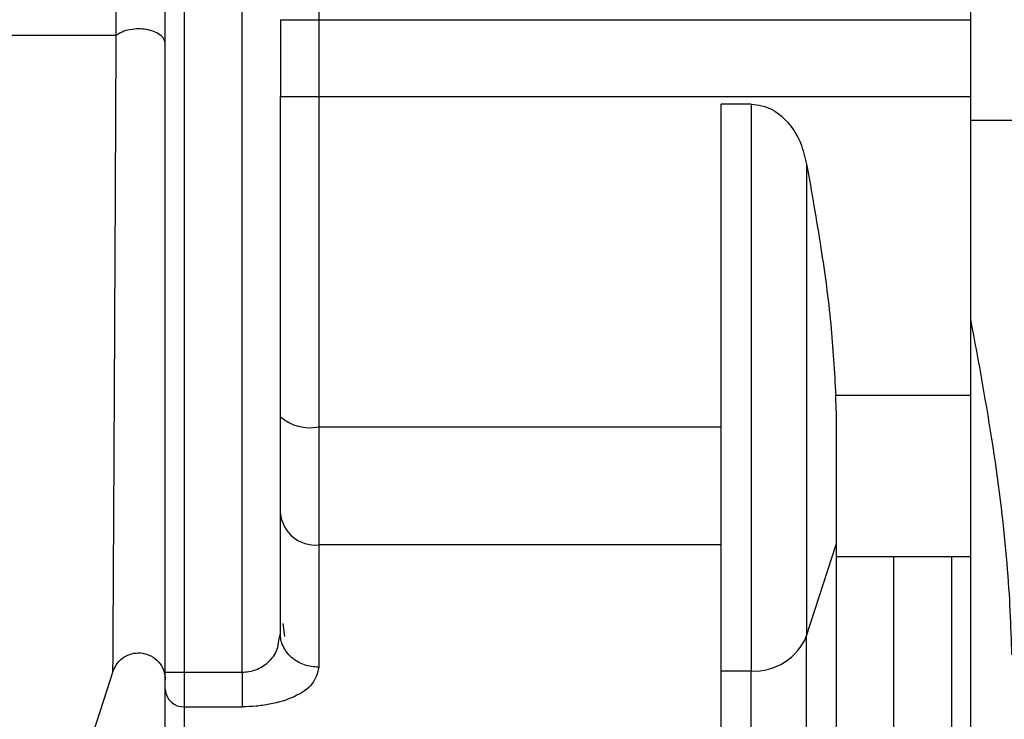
# Model space of a CAD drawing. Header units: inches. Extents: x 170 to 312, y 215 to 248.
# Tile 355 of 529: x 256.0234 to 256.0866, y 223.5734 to 223.6182. Entities that reach past the tile are written whole.
import ezdxf

# ---------------------------------------------------------------- set-up
doc = ezdxf.new("R2010")
doc.units = ezdxf.units.IN
doc.header["$LTSCALE"] = 0.25
doc.header["$MEASUREMENT"] = 0
doc.layers.add('MOTOR RH', color=7, linetype='Continuous')

msp = doc.modelspace()

# ---------------------------------------------------------------- linework, layer by layer
at = {"layer": 'MOTOR RH'}
for p, q in [((256.0843956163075, 223.7028759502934), (256.0843942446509, 223.6117705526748)), ((256.0376417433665, 223.5763841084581), (256.0376432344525, 223.6754214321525)), ((256.0425644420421, 223.6719506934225), (256.0425632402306, 223.5921267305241)), ((256.0327204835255, 223.576384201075), (256.0327212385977, 223.6265357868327)), ((256.0339507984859, 223.5763841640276), (256.0339515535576, 223.6265357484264)), ((256.0401030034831, 223.6182411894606), (256.0401029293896, 223.6133199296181)), ((256.0425636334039, 223.6182411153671), (256.0843943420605, 223.6182404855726)), ((256.0425635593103, 223.6133198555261), (256.084394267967, 223.6133192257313)), ((256.0703125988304, 223.6128150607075), (256.0684001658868, 223.6128150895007)), ((256.0703125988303, 223.6128150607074), (256.0703120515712, 223.5764663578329)), ((256.0843942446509, 223.6117705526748), (256.0843940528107, 223.5990285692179)), ((256.0952210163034, 223.6117703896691), (256.0843942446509, 223.6117705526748)), ((256.0738777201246, 223.6089832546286), (256.0738772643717, 223.5787123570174)), ((256.0843940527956, 223.5990276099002), (256.084393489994, 223.5616472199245)), ((256.0401026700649, 223.5960958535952), (256.040102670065, 223.5960958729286)), ((256.0757814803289, 223.59314986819), (256.07574676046, 223.5941264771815)), ((256.0843939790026, 223.5941263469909), (256.07574676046, 223.5941264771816)), ((256.0425632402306, 223.5921267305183), (256.0425630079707, 223.5767002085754)), ((256.0425632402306, 223.5921267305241), (256.0683998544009, 223.5921263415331)), ((256.0401024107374, 223.5788714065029), (256.0401025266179, 223.5865680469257)), ((256.0683997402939, 223.5845473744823), (256.0425631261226, 223.5845477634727)), ((256.0738772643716, 223.5787123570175), (256.0757816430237, 223.5845760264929)), ((256.0843938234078, 223.5837918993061), (256.0757816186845, 223.5837920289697)), ((256.0794722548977, 223.5632905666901), (256.0794725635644, 223.5837919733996)), ((256.0831635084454, 223.5837919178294), (256.0831632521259, 223.5667673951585)), ((256.040261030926, 223.5794988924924), (256.0403613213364, 223.5786656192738)), ((256.0400102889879, 223.5784223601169), (256.0401024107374, 223.5788714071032)), ((256.0738768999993, 223.5545405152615), (256.0738772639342, 223.5787123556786)), ((256.0293598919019, 223.5764321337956), (256.0271190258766, 223.5695358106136)), ((256.0327204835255, 223.5763842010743), (256.0339507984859, 223.5763841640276)), ((256.0339507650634, 223.5741642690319), (256.0339507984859, 223.5763841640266)), ((256.0339507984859, 223.5763841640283), (256.0376417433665, 223.5763841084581)), ((256.0683996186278, 223.5764663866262), (256.0703120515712, 223.5764663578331)), ((256.0703116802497, 223.5518049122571), (256.0703120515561, 223.5764663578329)), ((256.0339505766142, 223.5616479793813), (256.0339507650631, 223.5741642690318)), ((256.0339507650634, 223.5741642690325), (256.037641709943, 223.5741642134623))]:
    msp.add_line(p, q, dxfattribs=at)
at = {"layer": 'MOTOR RH', "flags": 128}
for points in [[(256.040103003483, 223.6182411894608), (256.0401502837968, 223.6182411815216), (256.0402903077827, 223.6182411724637), (256.0405176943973, 223.6182411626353), (256.0408237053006, 223.6182411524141), (256.0411965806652, 223.6182411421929), (256.0416219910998, 223.6182411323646), (256.0420835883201, 223.6182411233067), (256.0425636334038, 223.6182411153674)], [(256.0295672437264, 223.6172263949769), (256.0245356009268, 223.6172263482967), (256.018774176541, 223.6172263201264), (256.012332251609, 223.617226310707), (256.0052649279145, 223.617226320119), (255.9976326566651, 223.6172263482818), (255.9895007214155, 223.6172263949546), (255.980938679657, 223.6172264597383), (255.9720197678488, 223.6172265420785), (255.9628202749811, 223.6172266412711), (255.9534188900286, 223.6172267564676), (255.9438960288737, 223.6172268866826), (255.9343331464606, 223.6172270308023), (255.9248120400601, 223.617227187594), (255.9154141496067, 223.6172273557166), (255.9062198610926, 223.6172275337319), (255.897307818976, 223.6172277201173), (255.8887542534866, 223.6172279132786), (255.8806323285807, 223.6172281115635), (255.873011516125, 223.617228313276), (255.8659570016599, 223.6172285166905), (255.8595291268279, 223.6172287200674)], [(256.0401029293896, 223.6133199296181), (256.0401502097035, 223.6133199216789), (256.0402902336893, 223.613319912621), (256.0405176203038, 223.6133199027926), (256.0408236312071, 223.6133198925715), (256.0411965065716, 223.6133198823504), (256.0416219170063, 223.613319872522), (256.0420835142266, 223.6133198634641), (256.0425635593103, 223.6133198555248)]]:
    msp.add_lwpolyline(points, dxfattribs=at)
at = {"layer": 'MOTOR RH'}
for centre, radius, start, end in [((256.0419900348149, 223.5949652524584), 0.002895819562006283, 229.3246443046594, 281.4166607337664), ((256.0423626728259, 223.5868122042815), 0.002273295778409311, 186.1655951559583, 275.0587625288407), ((256.070511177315, 223.5801029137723), 0.003642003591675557, 266.8658030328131, 337.5540993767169), ((256.0338935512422, 223.5753376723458), 0.001174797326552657, 183.094388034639, 272.7914667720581)]:
    msp.add_arc(centre, radius, start, end, dxfattribs=at)
for points, knots in [([(256.0295671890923, 223.6172264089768), (256.0295561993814, 223.6195807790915), (256.0295342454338, 223.624284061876), (256.0295305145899, 223.6297193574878), (256.0295286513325, 223.6324338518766)], [0, 0, 0, 0, 0.500580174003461, 1, 1, 1, 1]), ([(256.0327210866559, 223.6166940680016), (256.0327032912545, 223.616798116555), (256.0326673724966, 223.6170081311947), (256.0323872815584, 223.6172872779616), (256.031987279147, 223.6174964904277), (256.0315081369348, 223.6176229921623), (256.0309820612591, 223.6176667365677), (256.0304368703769, 223.6176160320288), (256.0299248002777, 223.6174700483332), (256.0296854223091, 223.617306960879), (256.0295671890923, 223.6172264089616)], [0, 0, 0, 0, 0.1278126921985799, 0.2579808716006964, 0.3836313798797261, 0.4992320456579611, 0.6161427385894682, 0.7426266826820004, 0.8728785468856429, 1, 1, 1, 1]), ([(256.0293599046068, 223.5764321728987), (256.029360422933, 223.5765418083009), (256.0293614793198, 223.5767652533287), (256.0293728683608, 223.5786215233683), (256.029389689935, 223.5817173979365), (256.0294193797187, 223.5868939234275), (256.0294586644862, 223.5945520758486), (256.0295118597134, 223.6050057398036), (256.0295480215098, 223.6129849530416), (256.0295672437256, 223.6172263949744)], [0, 0, 0, 0, 0.08448485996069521, 0.1721863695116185, 0.2767982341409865, 0.391985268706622, 0.5684244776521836, 0.770591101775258, 1, 1, 1, 1]), ([(256.0703125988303, 223.6128150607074), (256.0705478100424, 223.6127973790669), (256.0710249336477, 223.6127615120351), (256.0719125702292, 223.612389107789), (256.0728202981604, 223.6115920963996), (256.0735445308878, 223.6103550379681), (256.0737664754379, 223.6094412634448), (256.0738777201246, 223.6089832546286)], [0, 0, 0, 0, 0.1243862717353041, 0.2523163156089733, 0.5026983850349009, 0.7507388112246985, 1, 1, 1, 1]), ([(256.0738777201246, 223.6089832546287), (256.0741947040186, 223.6071870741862), (256.0747986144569, 223.6037650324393), (256.0754768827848, 223.5988022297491), (256.0756583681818, 223.5956579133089), (256.07574676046, 223.5941264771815)], [0, 0, 0, 0, 0.3617099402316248, 0.6891214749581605, 0.9999999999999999, 0.9999999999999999, 0.9999999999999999, 0.9999999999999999]), ([(256.0843940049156, 223.5990280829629), (256.0849019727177, 223.5962809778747), (256.085918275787, 223.5907847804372), (256.0868458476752, 223.5830160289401), (256.0869694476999, 223.5793329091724), (256.0870310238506, 223.5774980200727)], [0, 0, 0, 0, 0.3339764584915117, 0.6681945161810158, 1, 1, 1, 1]), ([(256.0757816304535, 223.5845744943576), (256.0757815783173, 223.5811116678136), (256.0757814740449, 223.5741860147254), (256.0757813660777, 223.5670150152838), (256.0757813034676, 223.5628566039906), (256.0757812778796, 223.5611571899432), (256.0757812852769, 223.5616485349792), (256.0757812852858, 223.5616491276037)], [0, 0, 0, 0, 0.2499245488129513, 0.4998490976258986, 0.749773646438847, 0.999698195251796, 1, 1, 1, 1]), ([(256.0376417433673, 223.5763841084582), (256.0377916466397, 223.5763921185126), (256.0380986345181, 223.5764085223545), (256.0385431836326, 223.576536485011), (256.0389627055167, 223.5767378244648), (256.0394868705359, 223.577136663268), (256.0399173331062, 223.5777089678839), (256.0399837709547, 223.5782188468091), (256.0400102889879, 223.5784223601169)], [0, 0, 0, 0, 0.1099615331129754, 0.2251909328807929, 0.3485942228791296, 0.4825464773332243, 0.7934633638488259, 1, 1, 1, 1]), ([(256.0402768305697, 223.578069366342), (256.0402762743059, 223.5780703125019), (256.0401341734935, 223.5783120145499), (256.0401182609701, 223.578592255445), (256.0401024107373, 223.5788713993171)], [0, 0, 0, 0, 0.003914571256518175, 1, 1, 1, 1]), ([(256.0425630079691, 223.5767002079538), (256.0422535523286, 223.5767292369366), (256.0417775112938, 223.5767738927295), (256.0412040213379, 223.5770444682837), (256.0408118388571, 223.5773252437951), (256.040487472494, 223.5776701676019), (256.0403463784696, 223.5779375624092), (256.0402768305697, 223.578069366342)], [0, 0, 0, 0, 0.3152398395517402, 0.4849389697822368, 0.6582393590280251, 0.8315397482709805, 1, 1, 1, 1]), ([(256.0293598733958, 223.5764321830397), (256.0294442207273, 223.5766216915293), (256.0296156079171, 223.5770067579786), (256.0301096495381, 223.5774181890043), (256.0306851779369, 223.577628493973), (256.0312722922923, 223.5776313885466), (256.0318297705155, 223.5774471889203), (256.0323121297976, 223.5770693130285), (256.0326548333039, 223.5765253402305), (256.0326988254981, 223.5761061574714), (256.0327204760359, 223.5758998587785)], [0, 0, 0, 0, 0.1270792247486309, 0.2582150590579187, 0.3848482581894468, 0.5000001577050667, 0.6151520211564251, 0.7417851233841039, 0.8729208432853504, 1, 1, 1, 1]), ([(256.0425630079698, 223.5767002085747), (256.0424809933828, 223.5763326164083), (256.042324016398, 223.5756290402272), (256.0411321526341, 223.5747931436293), (256.0397491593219, 223.5743603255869), (256.0385516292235, 223.5741877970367), (256.0379444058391, 223.574172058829), (256.0376417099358, 223.5741642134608)], [0, 0, 0, 0, 0.2852021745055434, 0.545880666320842, 0.7796955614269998, 0.8901800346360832, 1, 1, 1, 1]), ([(256.0327204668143, 223.575274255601), (256.032720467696, 223.5753328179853), (256.0327204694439, 223.5754489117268), (256.0327204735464, 223.5757213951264), (256.0327204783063, 223.5760375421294), (256.0327204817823, 223.5762684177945), (256.0327204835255, 223.5763842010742)], [0, 0, 0, 0, 0.2522502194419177, 0.500059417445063, 0.7492816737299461, 1, 1, 1, 1]), ([(256.0683992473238, 223.5518050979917), (256.0683992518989, 223.5521089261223), (256.0683992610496, 223.552716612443), (256.0683993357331, 223.557676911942), (256.0683994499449, 223.5652626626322), (256.0683995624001, 223.5727318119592), (256.0683996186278, 223.5764663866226)], [0, 0, 0, 0, 0.2499814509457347, 0.4999876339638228, 0.7499938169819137, 1, 1, 1, 1])]:
    msp.add_open_spline(points, degree=3, knots=knots, dxfattribs=at)
for points in [[(256.040102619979, 223.5927690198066), (256.0401026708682, 223.5961490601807), (256.0401027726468, 223.6029091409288), (256.0401028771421, 223.6098496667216), (256.0401029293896, 223.6133199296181)], [(256.0683996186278, 223.5764663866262), (256.0683996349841, 223.5775527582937), (256.0683996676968, 223.5797255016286), (256.0683997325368, 223.5840321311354), (256.0683998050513, 223.5888484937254), (256.0683998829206, 223.5940205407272), (256.068399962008, 223.599273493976), (256.068400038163, 223.604331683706), (256.0684001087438, 223.6090196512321), (256.0684001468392, 223.6115499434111), (256.0684001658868, 223.6128150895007)], [(256.0757817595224, 223.5931463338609), (256.0757817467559, 223.5922983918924), (256.0757817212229, 223.5906025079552), (256.0757816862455, 223.5882793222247), (256.0757816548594, 223.5861946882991), (256.0757816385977, 223.585114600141), (256.0757816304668, 223.584574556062)], [(256.0401025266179, 223.5865680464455), (256.040102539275, 223.5874087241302), (256.0401025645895, 223.5890900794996), (256.0401026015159, 223.5915427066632), (256.040102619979, 223.592769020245)], [(256.0376417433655, 223.5763841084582), (256.0376417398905, 223.5761533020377), (256.0376417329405, 223.5756916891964), (256.0376417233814, 223.5750567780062), (256.0376417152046, 223.5745136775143), (256.0376417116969, 223.5742807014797), (256.037641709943, 223.5741642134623)], [(256.0327202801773, 223.5628783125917), (256.0327202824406, 223.5630286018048), (256.0327202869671, 223.5633291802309), (256.032720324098, 223.5657952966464), (256.0327203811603, 223.5695852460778), (256.0327204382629, 223.5733779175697), (256.0327204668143, 223.5752742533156)]]:
    msp.add_open_spline(points, degree=3, dxfattribs=at)

doc.saveas('drawing.dxf')
